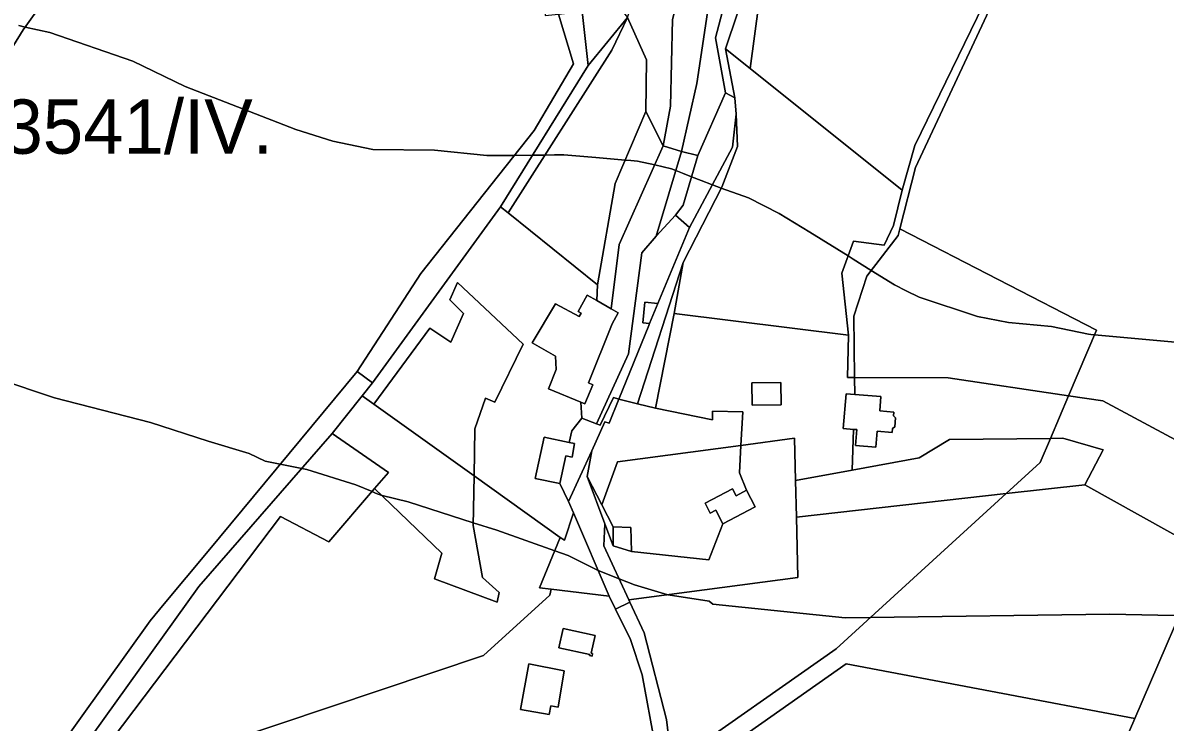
# Model space of a CAD drawing. Extents: x -477304 to -465429, y -1159113 to -1149210.
# Drawn here: x -471355.6 to -471040.1, y -1153573.3 to -1153380.1 of the extents above; entities that cross this region are included whole.
import ezdxf

# ---------------------------------------------------------------- set-up
doc = ezdxf.new("R2010")
doc.units = 0
for name, color, linetype in [('BPEJ_s', 7, 'Continuous'), ('ostatni_s', 7, 'Continuous'), ('PUPFL_s', 7, 'Continuous'), ('trav_porost_s', 7, 'Continuous'), ('zahrada_s', 7, 'Continuous')]:
    doc.layers.add(name, color=color, linetype=linetype)

msp = doc.modelspace()

# ---------------------------------------------------------------- linework, layer by layer
at = {"layer": 'BPEJ_s'}
for points in [[(-471356.7, -1153380.85), (-471354.98, -1153381.24), (-471348.2, -1153382.77), (-471325.25, -1153390.63), (-471310.79, -1153397.65), (-471280.18, -1153409.55), (-471269.98, -1153412.74), (-471258.93, -1153415.08), (-471241.92, -1153415.29), (-471227.47, -1153416.78), (-471219.84, -1153416.7), (-471214.81, -1153416.65), (-471211.4, -1153416.62), (-471208.73, -1153416.59), (-471206.22, -1153416.56), (-471197.32, -1153417.3), (-471189.26, -1153417.98), (-471187.71, -1153418.11), (-471185.81, -1153418.26), (-471181.07, -1153419.34), (-471176.46, -1153420.39), (-471175.28, -1153420.86), (-471173.38, -1153421.61), (-471170.89, -1153422.59), (-471168.21, -1153423.66), (-471165.38, -1153424.78), (-471165.23, -1153424.83), (-471165.14, -1153424.86), (-471162.69, -1153425.75), (-471155.2, -1153428.47), (-471146.7, -1153432.72), (-471138.24, -1153437.93), (-471127.67, -1153444.5), (-471126.23, -1153445.39), (-471121.27, -1153448.47), (-471114.82, -1153452.48), (-471111.6, -1153454.1), (-471108.02, -1153455.89), (-471091.86, -1153461.2), (-471083.36, -1153462.9), (-471071.46, -1153463.96), (-471061.26, -1153466.09), (-471060.55, -1153466.15), (-471059.55, -1153466.24), (-471033.2, -1153468.64)], [(-471033.2, -1153468.64), (-471059.55, -1153466.24), (-471060.55, -1153466.15), (-471061.26, -1153466.09), (-471071.46, -1153463.96), (-471083.36, -1153462.9), (-471091.86, -1153461.2), (-471108.02, -1153455.89), (-471111.6, -1153454.1), (-471114.82, -1153452.48), (-471121.27, -1153448.47), (-471126.23, -1153445.39), (-471127.67, -1153444.5), (-471138.24, -1153437.93), (-471146.7, -1153432.72), (-471155.2, -1153428.47), (-471162.69, -1153425.75), (-471165.14, -1153424.86), (-471165.23, -1153424.83), (-471165.38, -1153424.78), (-471168.21, -1153423.66), (-471170.89, -1153422.59), (-471173.38, -1153421.61), (-471175.28, -1153420.86), (-471176.46, -1153420.39), (-471181.07, -1153419.34), (-471185.81, -1153418.26), (-471187.71, -1153418.11), (-471189.26, -1153417.98), (-471197.32, -1153417.3), (-471206.22, -1153416.56), (-471208.73, -1153416.59), (-471211.4, -1153416.62), (-471214.81, -1153416.65), (-471219.84, -1153416.7), (-471227.47, -1153416.78), (-471241.92, -1153415.29), (-471258.93, -1153415.08), (-471269.98, -1153412.74), (-471280.18, -1153409.55), (-471310.79, -1153397.65), (-471325.25, -1153390.63), (-471348.2, -1153382.77), (-471354.98, -1153381.24), (-471356.7, -1153380.85)], [(-471166, -1153539.88), (-471166.05, -1153539.84), (-471177.31, -1153538.14), (-471177.44, -1153538.1), (-471186.66, -1153535.38), (-471190.88, -1153533.71), (-471196.66, -1153531.42), (-471196.86, -1153531.34), (-471204.94, -1153527.3), (-471208.67, -1153525.98), (-471224.71, -1153520.29), (-471231.22, -1153518.19), (-471249.15, -1153512.42), (-471256.38, -1153510.72), (-471256.47, -1153510.68), (-471258.17, -1153509.99), (-471259.14, -1153509.59), (-471263.6, -1153507.75), (-471277.21, -1153503.5), (-471278.59, -1153503.22), (-471284.52, -1153502.01), (-471288.68, -1153501.16), (-471293.15, -1153499.03), (-471304.48, -1153495.62), (-471320.36, -1153490.53), (-471346.92, -1153483.73), (-471362.65, -1153478.42)], [(-471362.65, -1153478.42), (-471346.92, -1153483.73), (-471320.36, -1153490.53), (-471304.48, -1153495.62), (-471293.15, -1153499.03), (-471288.68, -1153501.16), (-471284.52, -1153502.01), (-471278.59, -1153503.22), (-471277.21, -1153503.5), (-471263.6, -1153507.75), (-471259.14, -1153509.59), (-471258.17, -1153509.99), (-471256.47, -1153510.68), (-471256.38, -1153510.72), (-471249.15, -1153512.42), (-471231.22, -1153518.19), (-471224.71, -1153520.29), (-471208.67, -1153525.98), (-471204.94, -1153527.3), (-471196.86, -1153531.34), (-471196.66, -1153531.42), (-471190.88, -1153533.71), (-471186.66, -1153535.38), (-471177.44, -1153538.1), (-471177.31, -1153538.14), (-471166.05, -1153539.84), (-471166, -1153539.88), (-471164.98, -1153540.69), (-471128.42, -1153544.52), (-471121.51, -1153544.42), (-471055.31, -1153543.46), (-471042.08, -1153543.7), (-471036.13, -1153543.81)], [(-471036.13, -1153543.81), (-471042.08, -1153543.7), (-471055.31, -1153543.46), (-471121.51, -1153544.42), (-471128.42, -1153544.52), (-471164.98, -1153540.69), (-471166, -1153539.88)]]:
    msp.add_lwpolyline(points, dxfattribs=at)
at = {"layer": 'ostatni_s'}
for points in [[(-471164.24, -1153384.24), (-471161.48, -1153399.39), (-471169.17, -1153416.75), (-471173.71, -1153415.61), (-471169.43, -1153396.86), (-471159.45, -1153330.49), (-471150.93, -1153309.48), (-471157.18, -1153330.48), (-471157.94, -1153360.03)], [(-471155.75, -1153363.3), (-471153.87, -1153352.54), (-471153.26, -1153332.25), (-471149.87, -1153356.83), (-471154.66, -1153392.72), (-471161.5, -1153387.25), (-471158.23, -1153377.45)], [(-471214.42, -1153409.84), (-471203.49, -1153391.44), (-471207.63, -1153377.64), (-471201.13, -1153376.92), (-471199.47, -1153391.91), (-471223.64, -1153430.89), (-471259.06, -1153479.59), (-471263.3, -1153476.38), (-471245.64, -1153449.35)], [(-471162.56, -1153425.49), (-471173.24, -1153446.34), (-471185.8, -1153485.31), (-471190.96, -1153484.02), (-471182.74, -1153463.74), (-471182.49, -1153463.13), (-471180.2, -1153457.63), (-471171.44, -1153436.65), (-471159.57, -1153414.43), (-471158.56, -1153405.29), (-471158.17, -1153414.21)], [(-471173.71, -1153415.61), (-471180.7, -1153439.05), (-471184.67, -1153443.61), (-471188.35, -1153471.52), (-471197.19, -1153490.88), (-471201.19, -1153489.33), (-471201.46, -1153484.88), (-471200.35, -1153485.34), (-471198.19, -1153480.08), (-471199.39, -1153479.58), (-471192.84, -1153463.23), (-471191.15, -1153460.17), (-471193.1, -1153459.06), (-471190.85, -1153441.33), (-471178.71, -1153414.03)], [(-471191.15, -1153460.17), (-471192.84, -1153463.23), (-471199.39, -1153479.58), (-471198.19, -1153480.08), (-471200.35, -1153485.34), (-471201.46, -1153484.88), (-471210.46, -1153481.18), (-471208.34, -1153475.82), (-471208.44, -1153472.19), (-471214.94, -1153468.51), (-471208.46, -1153457.75), (-471201.93, -1153461.2), (-471201.39, -1153460.3), (-471202.19, -1153459.85), (-471199.69, -1153455.33), (-471197.09, -1153456.8), (-471193.1, -1153459.06)], [(-471261.88, -1153483.13), (-471270.21, -1153493.58), (-471306.99, -1153535.86), (-471339.68, -1153581.4), (-471346.01, -1153580.98), (-471320.48, -1153545.29), (-471316.58, -1153540.62), (-471304.47, -1153526.09), (-471263.3, -1153476.38), (-471259.06, -1153479.59)], [(-471154.19, -1153485.76), (-471154.23, -1153479.58), (-471146.24, -1153479.48), (-471146.18, -1153485.67)], [(-471201.19, -1153489.33), (-471197.19, -1153490.88), (-471196.13, -1153491.29), (-471192.48, -1153483.64), (-471190.96, -1153484.02), (-471193.67, -1153490.71), (-471194.82, -1153490.35), (-471198.48, -1153498.37), (-471204.86, -1153512.33), (-471207.3, -1153507.37), (-471205.66, -1153499.76), (-471203.9, -1153500.13), (-471203.2, -1153496.3), (-471204.67, -1153495.99), (-471203.98, -1153492.77)], [(-471157.24, -1153496.84), (-471191.32, -1153501.42), (-471195.66, -1153513.24), (-471199.7, -1153505.41), (-471198.48, -1153498.37), (-471194.82, -1153490.35), (-471193.67, -1153490.71), (-471190.96, -1153484.02), (-471185.8, -1153485.31), (-471180.84, -1153486.55), (-471165.11, -1153489.74), (-471165.07, -1153487.35), (-471156.76, -1153487.53)], [(-471129.05, -1153492.18), (-471128.22, -1153482.6), (-471125.8, -1153482.78), (-471118.58, -1153483.33), (-471118.9, -1153487.33), (-471114.99, -1153487.63), (-471115.1, -1153488.68), (-471114.55, -1153489.21), (-471114.75, -1153491.71), (-471115.36, -1153492.16), (-471115.45, -1153493.27), (-471119.66, -1153492.93), (-471120.01, -1153497.3), (-471125.62, -1153496.89), (-471125.24, -1153492.48), (-471126.13, -1153492.41)], [(-471207.3, -1153507.37), (-471214.09, -1153505.94), (-471211.64, -1153494.54), (-471204.67, -1153495.99), (-471203.2, -1153496.3), (-471203.9, -1153500.13), (-471205.66, -1153499.76)], [(-471204.86, -1153512.33), (-471198.48, -1153498.37), (-471199.7, -1153505.41), (-471194.82, -1153518.49), (-471195.1, -1153524.61), (-471188.18, -1153539.53), (-471187.91, -1153540.12), (-471191.89, -1153542.05), (-471193.62, -1153538.51), (-471203.51, -1153515.47)], [(-471192.53, -1153519.31), (-471195.66, -1153513.24), (-471191.32, -1153501.42), (-471157.24, -1153496.84), (-471157.63, -1153504.4), (-471155.67, -1153509.21), (-471158.6, -1153510.73), (-471159.57, -1153508.86), (-471167.16, -1153512.8), (-471165.73, -1153515.55), (-471164.18, -1153514.74), (-471162.25, -1153518.47), (-471166.12, -1153528.46), (-471187.53, -1153526.15), (-471187.64, -1153519.52)], [(-471199.7, -1153505.41), (-471195.66, -1153513.24), (-471192.53, -1153519.31), (-471192.54, -1153524.61), (-471194.82, -1153518.49)], [(-471162.25, -1153518.47), (-471164.18, -1153514.74), (-471165.73, -1153515.55), (-471167.16, -1153512.8), (-471159.57, -1153508.86), (-471158.6, -1153510.73), (-471155.67, -1153509.21), (-471153.28, -1153513.83)], [(-471175.69, -1153590.63), (-471174.77, -1153598.49), (-471174.34, -1153602.22), (-471174.45, -1153615.52), (-471173.82, -1153627.84), (-471173.93, -1153628.6), (-471178.13, -1153626.62), (-471178.08, -1153625.46), (-471177.96, -1153617.05), (-471177.37, -1153599.25), (-471184.55, -1153560.24), (-471187.8, -1153550.48), (-471191.89, -1153542.05), (-471187.91, -1153540.12), (-471183.99, -1153548.58), (-471177.79, -1153572.61), (-471176.35, -1153584.93)], [(-471198.62, -1153554.25), (-471198.23, -1153554.34), (-471198.39, -1153555.07), (-471199.1, -1153554.91), (-471199.02, -1153554.62), (-471207.52, -1153552.75), (-471206.32, -1153547.39), (-471197.5, -1153549.33)], [(-471210.24, -1153571.23), (-471218.13, -1153569.78), (-471215.81, -1153557.2), (-471206.06, -1153559.1), (-471207.75, -1153569.2), (-471209.78, -1153568.75)]]:
    msp.add_lwpolyline(points, close=True, dxfattribs=at)
at = {"layer": 'PUPFL_s'}
for points in [[(-471158.95, -1153400.81), (-471161.48, -1153399.39), (-471164.24, -1153384.24), (-471157.94, -1153360.03), (-471157.18, -1153330.48), (-471150.93, -1153309.48), (-471143.88, -1153287.33), (-471136.08, -1153268.16), (-471110.41, -1153225.62), (-471103.27, -1153226.17), (-471070.5, -1153228.65), (-471091.97, -1153230.67), (-471104.88, -1153231.15), (-471113.75, -1153235.21), (-471133.75, -1153269.59), (-471141.53, -1153297.3), (-471153.26, -1153332.25), (-471153.87, -1153352.54), (-471155.75, -1153363.3), (-471158.23, -1153377.45), (-471161.5, -1153387.25)], [(-471172.6, -1153352.07), (-471177.29, -1153343.27), (-471174.64, -1153328.76), (-471173.28, -1153324.02), (-471156.05, -1153281.4), (-471143.88, -1153287.33), (-471150.93, -1153309.48), (-471159.45, -1153330.49), (-471169.43, -1153396.86), (-471173.71, -1153415.61), (-471178.71, -1153414.03), (-471176.69, -1153403.14), (-471176.14, -1153379.16), (-471172.33, -1153364.55)]]:
    msp.add_lwpolyline(points, close=True, dxfattribs=at)
at = {"layer": 'trav_porost_s'}
for points in [[(-471133.75, -1153269.59), (-471113.75, -1153235.21), (-471104.88, -1153231.15), (-471091.97, -1153230.67), (-471069.07, -1153334.08), (-471074.24, -1153340.61), (-471077.77, -1153347.33), (-471079.74, -1153346.86), (-471088.63, -1153371.47), (-471109.25, -1153413.93), (-471112.7, -1153426.28), (-471154.66, -1153392.72), (-471149.87, -1153356.83), (-471153.26, -1153332.25), (-471141.53, -1153297.3)], [(-471433.53, -1153504.44), (-471456.34, -1153493.54), (-471458.64, -1153492.44), (-471439.9, -1153451.73), (-471416.31, -1153405.66), (-471394.28, -1153366.92), (-471376.39, -1153335.46), (-471370.98, -1153317.75), (-471364.25, -1153308.54), (-471367.86, -1153306.78), (-471359.78, -1153287.64), (-471357.15, -1153281.42), (-471325.24, -1153293.04), (-471301.38, -1153306.43), (-471304.47, -1153312.29), (-471317.48, -1153329.04), (-471355.52, -1153382), (-471379.7, -1153420.99), (-471432.64, -1153504.88)], [(-471074.24, -1153340.61), (-471069.07, -1153334.08), (-471059.1, -1153324.69), (-471025.43, -1153351.3), (-470991.39, -1153365.55), (-470967.42, -1153390.4), (-470976.03, -1153406.6), (-470981.85, -1153421.45), (-470991.27, -1153444.72), (-471000.01, -1153466.31), (-471019.7, -1153504.7), (-471023.47, -1153502.67), (-471057.3, -1153484.48), (-471066.72, -1153483.13), (-471059.04, -1153465.04), (-471113.33, -1153437), (-471109.01, -1153420.04), (-471086.05, -1153370.74), (-471077.77, -1153347.33)], [(-471183.5, -1153404.55), (-471183.3, -1153390.32), (-471188.59, -1153378.62), (-471181.56, -1153356.99), (-471177.29, -1153343.27), (-471172.6, -1153352.07), (-471172.33, -1153364.55), (-471176.14, -1153379.16), (-471176.69, -1153403.14), (-471178.71, -1153414.03)], [(-471079.74, -1153346.86), (-471077.77, -1153347.33), (-471086.05, -1153370.74), (-471109.01, -1153420.04), (-471113.33, -1153437), (-471113.8, -1153438.85), (-471122.48, -1153450.03), (-471126.07, -1153461.17), (-471125.86, -1153478.1), (-471127.77, -1153478.1), (-471127.57, -1153466.34), (-471129.42, -1153449.21), (-471126.13, -1153440.38), (-471117.72, -1153441.51), (-471115.1, -1153436.11), (-471112.7, -1153426.28), (-471109.25, -1153413.93), (-471088.63, -1153371.47)], [(-471196.76, -1153376.44), (-471195.8, -1153369.46), (-471188.59, -1153378.62), (-471199.47, -1153391.91), (-471201.13, -1153376.92)], [(-471221.58, -1153432.54), (-471223.64, -1153430.89), (-471199.47, -1153391.91), (-471188.59, -1153378.62), (-471192.89, -1153387.64)], [(-471183.3, -1153390.32), (-471183.5, -1153404.55), (-471192.04, -1153424.46), (-471196.84, -1153452.45), (-471221.58, -1153432.54), (-471192.89, -1153387.64), (-471188.59, -1153378.62)], [(-471175.72, -1153460.43), (-471173.24, -1153446.34), (-471162.56, -1153425.49), (-471158.17, -1153414.21), (-471158.56, -1153405.29), (-471158.95, -1153400.81), (-471161.5, -1153387.25), (-471154.66, -1153392.72), (-471112.7, -1153426.28), (-471115.1, -1153436.11), (-471117.72, -1153441.51), (-471126.13, -1153440.38), (-471129.42, -1153449.21), (-471127.57, -1153466.34)], [(-471158.95, -1153400.81), (-471158.56, -1153405.29), (-471159.57, -1153414.43), (-471171.44, -1153436.65), (-471175.29, -1153433.24), (-471173.21, -1153430.47), (-471169.17, -1153416.75), (-471161.48, -1153399.39)], [(-471178.71, -1153414.03), (-471190.85, -1153441.33), (-471193.1, -1153459.06), (-471197.09, -1153456.8), (-471196.84, -1153452.45), (-471192.04, -1153424.46), (-471183.5, -1153404.55)], [(-471173.21, -1153430.47), (-471175.29, -1153433.24), (-471180.7, -1153439.05), (-471173.71, -1153415.61), (-471169.17, -1153416.75)], [(-471190.96, -1153484.02), (-471192.48, -1153483.64), (-471196.13, -1153491.29), (-471197.19, -1153490.88), (-471188.35, -1153471.52), (-471184.67, -1153443.61), (-471180.7, -1153439.05), (-471175.29, -1153433.24), (-471171.44, -1153436.65), (-471180.2, -1153457.63), (-471183.82, -1153457.28), (-471184.37, -1153462.95), (-471182.49, -1153463.13), (-471182.74, -1153463.74)], [(-471113.8, -1153438.85), (-471113.33, -1153437), (-471059.04, -1153465.04), (-471066.72, -1153483.13), (-471100, -1153478.16), (-471125.86, -1153478.1), (-471126.07, -1153461.17), (-471122.48, -1153450.03)], [(-471180.84, -1153486.55), (-471185.8, -1153485.31), (-471173.24, -1153446.34), (-471175.72, -1153460.43)], [(-471182.49, -1153463.13), (-471184.37, -1153462.95), (-471183.82, -1153457.28), (-471180.2, -1153457.63)], [(-471126.53, -1153503.66), (-471126.13, -1153492.41), (-471125.24, -1153492.48), (-471125.62, -1153496.89), (-471120.01, -1153497.3), (-471119.66, -1153492.93), (-471115.45, -1153493.27), (-471115.36, -1153492.16), (-471114.75, -1153491.71), (-471114.55, -1153489.21), (-471115.1, -1153488.68), (-471114.99, -1153487.63), (-471118.9, -1153487.33), (-471118.58, -1153483.33), (-471125.8, -1153482.78), (-471125.86, -1153478.1), (-471100, -1153478.16), (-471066.72, -1153483.13), (-471071.72, -1153494.91), (-471099.65, -1153495.22), (-471108, -1153500.28)], [(-471239.88, -1153526.59), (-471258.45, -1153508.79), (-471254.59, -1153504.33), (-471270.21, -1153493.58), (-471261.88, -1153483.13), (-471258.68, -1153485.42), (-471230.98, -1153505.26), (-471231.23, -1153518.99), (-471228.66, -1153533.34), (-471224.06, -1153537.45), (-471224.55, -1153540.15), (-471241.9, -1153533.71)], [(-471031.46, -1153524.86), (-471062.29, -1153507.71), (-471057.14, -1153498.08), (-471068.37, -1153494.87), (-471071.72, -1153494.91), (-471066.72, -1153483.13), (-471057.3, -1153484.48), (-471023.47, -1153502.67), (-471030.71, -1153512.96)], [(-471339.68, -1153581.4), (-471306.99, -1153535.86), (-471270.21, -1153493.58), (-471254.59, -1153504.33), (-471258.45, -1153508.79), (-471271.12, -1153523.44), (-471284.42, -1153516.49), (-471333.85, -1153581.8)], [(-471162.25, -1153518.47), (-471153.28, -1153513.83), (-471155.67, -1153509.21), (-471157.63, -1153504.4), (-471157.24, -1153496.84), (-471142.45, -1153494.85), (-471142.16, -1153506.52), (-471141.91, -1153516.67), (-471141.51, -1153533.33), (-471188.18, -1153539.53), (-471195.1, -1153524.61), (-471194.82, -1153518.49), (-471192.54, -1153524.61), (-471187.53, -1153526.15), (-471166.12, -1153528.46)], [(-471126.53, -1153503.66), (-471108, -1153500.28), (-471099.65, -1153495.22), (-471071.72, -1153494.91), (-471074.55, -1153501.58), (-471083.94, -1153510.15), (-471141.91, -1153516.67), (-471142.16, -1153506.52)], [(-471062.29, -1153507.71), (-471083.94, -1153510.15), (-471074.55, -1153501.58), (-471071.72, -1153494.91), (-471068.37, -1153494.87), (-471057.14, -1153498.08)], [(-471333.85, -1153581.8), (-471284.42, -1153516.49), (-471271.12, -1153523.44), (-471258.45, -1153508.79), (-471239.88, -1153526.59), (-471241.9, -1153533.71), (-471224.55, -1153540.15), (-471224.06, -1153537.45), (-471228.66, -1153533.34), (-471231.23, -1153518.99), (-471230.98, -1153505.26), (-471207.16, -1153522.32), (-471212.88, -1153536.2), (-471209.72, -1153536.58), (-471210.02, -1153538.18), (-471228.36, -1153554.87), (-471313.46, -1153583.41), (-471326.79, -1153582.27)], [(-471176.35, -1153584.93), (-471130.99, -1153553.06), (-471083.94, -1153510.15), (-471062.29, -1153507.71), (-471031.46, -1153524.86), (-471028.78, -1153526.78), (-471048.43, -1153572.29), (-471128.14, -1153557.17), (-471175.69, -1153590.63)], [(-471177.79, -1153572.61), (-471183.99, -1153548.58), (-471187.91, -1153540.12), (-471188.18, -1153539.53), (-471141.51, -1153533.33), (-471141.91, -1153516.67), (-471083.94, -1153510.15), (-471130.99, -1153553.06), (-471176.35, -1153584.93)], [(-471209.72, -1153536.58), (-471212.88, -1153536.2), (-471207.16, -1153522.32), (-471206.03, -1153523.05), (-471203.51, -1153515.47), (-471193.62, -1153538.51)], [(-471182.53, -1153622.79), (-471185.83, -1153605.14), (-471189.51, -1153599.25), (-471203.28, -1153598.64), (-471206.34, -1153592.51), (-471238.45, -1153587.66), (-471240.07, -1153593.64), (-471281.03, -1153591.65), (-471292.74, -1153588.26), (-471294.41, -1153587.4), (-471295.44, -1153586.16), (-471302.94, -1153584.77), (-471308.68, -1153583.82), (-471313.46, -1153583.41), (-471228.36, -1153554.87), (-471210.02, -1153538.18), (-471209.72, -1153536.58), (-471193.62, -1153538.51), (-471191.89, -1153542.05), (-471187.8, -1153550.48), (-471184.55, -1153560.24), (-471177.37, -1153599.25), (-471177.96, -1153617.05), (-471178.08, -1153625.46)], [(-471198.62, -1153554.25), (-471197.5, -1153549.33), (-471206.32, -1153547.39), (-471207.52, -1153552.75), (-471199.02, -1153554.62), (-471199.1, -1153554.91), (-471198.39, -1153555.07), (-471198.23, -1153554.34)], [(-471218.13, -1153569.78), (-471210.24, -1153571.23), (-471209.78, -1153568.75), (-471207.75, -1153569.2), (-471206.06, -1153559.1), (-471215.81, -1153557.2)], [(-471174.77, -1153598.49), (-471175.69, -1153590.63), (-471128.14, -1153557.17), (-471048.43, -1153572.29), (-471061.57, -1153602.74), (-471134.51, -1153582.52), (-471138.19, -1153597.16), (-471166.2, -1153595.66)]]:
    msp.add_lwpolyline(points, close=True, dxfattribs=at)
for points in [[(-471379.7, -1153420.99), (-471355.52, -1153382), (-471317.48, -1153329.04), (-471304.47, -1153312.29), (-471302.04, -1153313.54), (-471315.32, -1153330.72), (-471267.92, -1153351.49), (-471263.69, -1153353.3), (-471258.88, -1153354.95), (-471258.24, -1153350.78), (-471211.97, -1153357.93), (-471210.85, -1153366.91), (-471211.38, -1153378.06), (-471207.63, -1153377.64), (-471203.49, -1153391.44), (-471214.42, -1153409.84), (-471245.64, -1153449.35), (-471263.3, -1153476.38), (-471304.47, -1153526.09), (-471316.58, -1153540.62), (-471320.48, -1153545.29), (-471346.01, -1153580.98)], [(-471038.87, -1153692.18), (-471062.48, -1153673.79), (-471084.25, -1153657.2), (-471085.63, -1153659.32), (-471086.1, -1153658.95), (-471085.64, -1153656.92), (-471078.43, -1153643.3), (-471078.06, -1153642.37), (-471069.6, -1153621.24), (-471061.57, -1153602.74), (-471048.43, -1153572.29), (-471028.78, -1153526.78)]]:
    msp.add_lwpolyline(points, dxfattribs=at)
at = {"layer": 'zahrada_s'}
for points in [[(-471197.09, -1153456.8), (-471199.69, -1153455.33), (-471202.19, -1153459.85), (-471201.39, -1153460.3), (-471201.93, -1153461.2), (-471208.46, -1153457.75), (-471214.94, -1153468.51), (-471208.44, -1153472.19), (-471208.34, -1153475.82), (-471210.46, -1153481.18), (-471201.46, -1153484.88), (-471201.19, -1153489.33), (-471203.98, -1153492.77), (-471204.67, -1153495.99), (-471211.64, -1153494.54), (-471214.09, -1153505.94), (-471207.3, -1153507.37), (-471204.86, -1153512.33), (-471203.51, -1153515.47), (-471206.03, -1153523.05), (-471207.16, -1153522.32), (-471230.98, -1153505.26), (-471230.74, -1153492.24), (-471227.79, -1153483.79), (-471225.28, -1153484.9), (-471217.4, -1153468.85), (-471235.58, -1153451.8), (-471237.63, -1153456.65), (-471233.86, -1153460.39), (-471237.42, -1153468.3), (-471243.21, -1153464.47), (-471258.68, -1153485.42), (-471261.88, -1153483.13), (-471259.06, -1153479.59), (-471223.64, -1153430.89), (-471221.58, -1153432.54), (-471196.84, -1153452.45)], [(-471230.98, -1153505.26), (-471258.68, -1153485.42), (-471243.21, -1153464.47), (-471237.42, -1153468.3), (-471233.86, -1153460.39), (-471237.63, -1153456.65), (-471235.58, -1153451.8), (-471217.4, -1153468.85), (-471225.28, -1153484.9), (-471227.79, -1153483.79), (-471230.74, -1153492.24)], [(-471126.53, -1153503.66), (-471142.16, -1153506.52), (-471142.45, -1153494.85), (-471157.24, -1153496.84), (-471156.76, -1153487.53), (-471165.07, -1153487.35), (-471165.11, -1153489.74), (-471180.84, -1153486.55), (-471175.72, -1153460.43), (-471127.57, -1153466.34), (-471127.77, -1153478.1), (-471125.86, -1153478.1), (-471125.8, -1153482.78), (-471128.22, -1153482.6), (-471129.05, -1153492.18), (-471126.13, -1153492.41)], [(-471154.19, -1153485.76), (-471146.18, -1153485.67), (-471146.24, -1153479.48), (-471154.23, -1153479.58)], [(-471187.53, -1153526.15), (-471192.54, -1153524.61), (-471192.53, -1153519.31), (-471187.64, -1153519.52)]]:
    msp.add_lwpolyline(points, close=True, dxfattribs=at)

# ---------------------------------------------------------------- texts
at = {"layer": 'BPEJ_s'}
msp.add_text('83541/IV.', height=15, dxfattribs=at).set_placement((-471372.43, -1153416.25))

doc.saveas('drawing.dxf')
